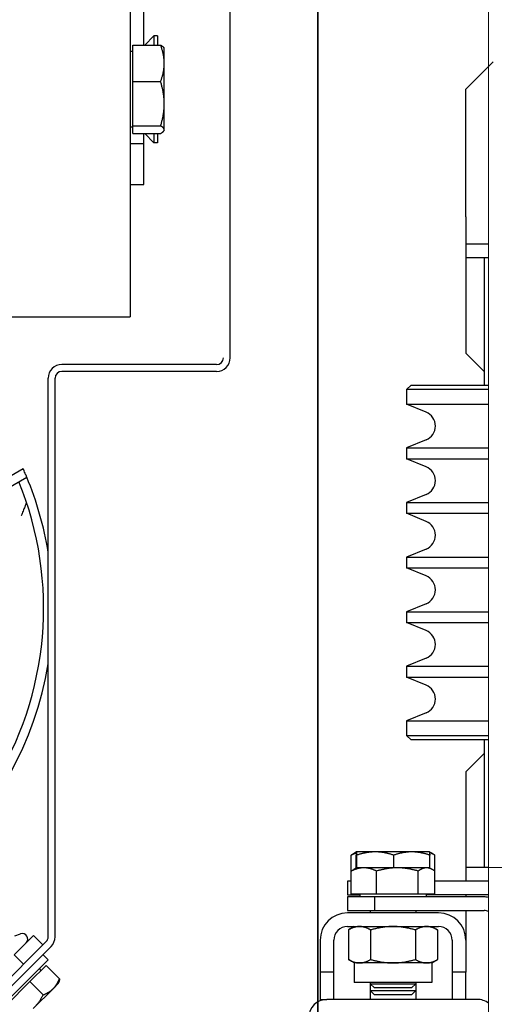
# Model space of a CAD drawing. Header units: millimetres. Extents: x 49320 to 60117, y -4209 to 20568.
# Tile 296 of 479: x 52277 to 52287, y 9926 to 9948. Entities that reach past the tile are written whole.
import ezdxf

# ---------------------------------------------------------------- set-up
doc = ezdxf.new("R2010")
doc.units = ezdxf.units.MM
doc.linetypes.add('Kropki i Kreski', pattern=[72, 36, -18, 0, -18])
doc.layers.add('_AA PROJ.warstwy', color=7, linetype='Continuous', lineweight=18, true_color=0x0000f0)
doc.layers.add('_AA przekroje', color=7, linetype='Continuous', lineweight=40)
doc.layers.add('_mt_wymiary konstr', color=3, linetype='Continuous')
doc.layers.add('ARCATA', color=4, linetype='Continuous')
doc.styles.add('100', font='romans.shx', dxfattribs={"width": 0.65, "height": 18})
doc.dimstyles.new('k100', dxfattribs={"dimtxt": 18, "dimasz": 7, "dimexe": 10, "dimexo": 20, "dimgap": 4, "dimtad": 1, "dimdec": 1, "dimrnd": 0.5, "dimzin": 9, "dimdsep": 46, "dimtxsty": 'Standard', "dimcen": 12.534, "dimclrd": 256, "dimclre": 256, "dimclrt": 7, "dimadec": 0, "dimazin": 0, "dimtfac": 1, "dimtdec": 1, "dimtmove": 2, "dimatfit": 3, "dimfxl": 30, "dimfxlon": 1, "dimtolj": 1, "dimtzin": 0, "dimarcsym": 0})

# ---------------------------------------------------------------- blocks, each defined once
blk = doc.blocks.new('WINDA 2 DZ')
at = {"layer": '_AA PROJ.warstwy', "color": 5, "true_color": 0x1414ff}
blk.add_line((49, 186), (49, 38), dxfattribs=at)
at = {"layer": '_AA PROJ.warstwy', "color": 5, "ltscale": 5, "true_color": 0x1414ff}
blk.add_line((164, 112), (49, 112), dxfattribs=at)
at = {"layer": 'ARCATA', "color": 5, "true_color": 0x1414ff}
for p, q in [((43.325, 123.2), (43.325, 171.1)), ((41.125, 164.1), (41.125, 124.1)), ((41.425, 130.072), (41.425, 130.986)), ((41.447, 130.072), (41.649, 130.274)), ((41.649, 130.274), (41.649, 130.072)), ((41.725, 130.274), (41.649, 130.274)), ((41.725, 130.274), (41.725, 130.072)), ((41.185, 130.072), (41.795, 130.072)), ((41.185, 129.268), (41.185, 130.072)), ((41.185, 129.932), (41.125, 129.932)), ((41.875, 130), (41.868, 130.012)), ((41.875, 129.67), (41.875, 130)), ((41.875, 128.782), (41.875, 129.67)), ((48.5, 129.1), (49.1, 129.7)), ((41.185, 128.296), (41.185, 129.268)), ((41.185, 129.268), (41.795, 129.268)), ((48.5, 126.3), (48.5, 129.1)), ((41.875, 128.212), (41.875, 128.782)), ((41.185, 128.269), (41.125, 128.269)), ((41.185, 128.128), (41.185, 128.296)), ((41.185, 128.296), (41.795, 128.296)), ((41.185, 128.128), (41.795, 128.128)), ((41.425, 127.899), (41.425, 128.128)), ((41.447, 128.128), (41.649, 127.926)), ((41.649, 128.128), (41.649, 127.926)), ((41.725, 128.128), (41.725, 127.926)), ((41.875, 128.2), (41.868, 128.188)), ((41.875, 128.2), (41.875, 128.212)), ((41.425, 127.899), (41.125, 127.899)), ((41.425, 127.007), (41.425, 127.899)), ((41.725, 127.926), (41.649, 127.926)), ((41.125, 127.007), (41.425, 127.007)), ((48.5, 126.3), (48.5, 125.7)), ((49, 125.7), (48.5, 125.7)), ((48.5, 125.7), (48.5, 125.4)), ((48.5, 125.4), (49, 125.4)), ((48.5, 125.4), (48.5, 123.3)), ((48.9, 125.4), (48.9, 122.6)), ((37.545, 124.1), (40.525, 124.1)), ((40.525, 124.1), (41.125, 124.1)), ((48.9, 122.9), (48.5, 123.3)), ((43.025, 123.05), (39.625, 123.05)), ((39.325, 110.474), (39.325, 122.75)), ((39.475, 110.474), (39.475, 122.75)), ((43.025, 122.9), (39.625, 122.9)), ((47.3, 122.6), (47.2, 122.5)), ((49, 122.5), (47.2, 122.5)), ((47.2, 122.5), (47.2, 122.181)), ((47.3, 122.6), (49, 122.6)), ((47.2, 122.181), (49, 122.181)), ((47.626, 122.005), (47.2, 122.181)), ((47.626, 121.395), (47.2, 121.219)), ((47.2, 121.219), (47.2, 120.981)), ((47.2, 121.219), (49, 121.219)), ((47.2, 120.981), (49, 120.981)), ((47.626, 120.805), (47.2, 120.981)), ((38.777, 120.761), (37.777, 120.184)), ((38.01, 120.087), (38.856, 120.576)), ((47.626, 120.195), (47.2, 120.019)), ((47.2, 120.019), (49, 120.019)), ((47.2, 120.019), (47.2, 119.781)), ((47.626, 119.605), (47.2, 119.781)), ((47.2, 119.781), (49, 119.781)), ((47.626, 118.995), (47.2, 118.819)), ((47.2, 118.819), (49, 118.819)), ((47.2, 118.819), (47.2, 118.581)), ((47.2, 118.581), (49, 118.581)), ((47.626, 118.405), (47.2, 118.581)), ((47.626, 117.795), (47.2, 117.619)), ((47.2, 117.619), (47.2, 117.381)), ((47.2, 117.619), (49, 117.619)), ((47.2, 117.381), (49, 117.381)), ((47.626, 117.205), (47.2, 117.381)), ((47.626, 116.595), (47.2, 116.419)), ((47.2, 116.419), (49, 116.419)), ((47.2, 116.419), (47.2, 116.181)), ((47.626, 116.005), (47.2, 116.181)), ((47.2, 116.181), (49, 116.181)), ((47.626, 115.395), (47.2, 115.219)), ((47.2, 115.219), (49, 115.219)), ((47.2, 115.219), (47.2, 114.9)), ((47.2, 114.9), (49, 114.9)), ((47.3, 114.8), (47.2, 114.9)), ((49, 114.8), (47.3, 114.8)), ((48.9, 114.8), (48.9, 112)), ((48.5, 114.1), (48.9, 114.5)), ((48.5, 114.1), (48.5, 112)), ((46.1, 112.34), (46.03, 112.3)), ((46.1, 112.34), (46.1, 112.34)), ((46.511, 112.34), (46.1, 112.34)), ((46.1, 112.34), (46.1, 112.34)), ((47.311, 112.34), (46.511, 112.34)), ((47.7, 112.34), (47.311, 112.34)), ((47.7, 112.34), (47.77, 112.3)), ((47.7, 112.34), (47.7, 112.34)), ((45.983, 111.919), (45.983, 112.269)), ((46.093, 111.986), (46.093, 112.269)), ((46.107, 111.99), (46.107, 112.269)), ((46.915, 111.99), (46.915, 112.269)), ((47.707, 111.986), (47.707, 112.269)), ((47.817, 111.919), (47.817, 112.269)), ((45.983, 111.41), (45.983, 111.919)), ((46.1, 111.99), (46.03, 111.95)), ((46.26, 111.99), (46.1, 111.99)), ((46.996, 111.99), (46.26, 111.99)), ((46.538, 111.41), (46.538, 111.919)), ((47.636, 111.99), (46.996, 111.99)), ((47.455, 111.41), (47.455, 111.919)), ((47.7, 111.99), (47.636, 111.99)), ((47.7, 111.99), (47.77, 111.95)), ((47.817, 111.41), (47.817, 111.919)), ((49, 112), (48.5, 112)), ((48.5, 112), (48.5, 111.7)), ((45.9, 111.7), (45.9, 111.4)), ((45.983, 111.7), (45.9, 111.7)), ((49, 111.7), (47.817, 111.7)), ((45.9, 111.4), (46.169, 111.4)), ((46.5, 111.35), (45.9, 111.35)), ((45.9, 111.35), (45.9, 111.05)), ((46.538, 111.41), (45.983, 111.41)), ((46.169, 111.41), (46.169, 111.35)), ((46.5, 111.05), (46.5, 111.35)), ((48.9, 111.35), (46.5, 111.35)), ((47.455, 111.41), (46.538, 111.41)), ((47.817, 111.41), (47.455, 111.41)), ((47.632, 111.41), (47.632, 111.35)), ((49, 111.4), (47.632, 111.4)), ((48.5, 111.4), (48.5, 111.35)), ((45.9, 111.05), (46.5, 111.05)), ((46.4, 111.05), (46.4, 111)), ((46.5, 111.05), (48.9, 111.05)), ((47.4, 111.05), (47.4, 111)), ((48.5, 111.05), (48.5, 110.4)), ((47.9, 111), (45.9, 111)), ((45.9, 110.7), (47.9, 110.7)), ((46.05, 110.7), (45.919, 110.624)), ((45.919, 110.624), (45.919, 109.976)), ((46.409, 110.624), (46.409, 109.976)), ((47.391, 110.624), (47.391, 109.976)), ((47.75, 110.7), (47.881, 110.624)), ((47.881, 110.624), (47.881, 109.976)), ((37.46, 108.547), (39.281, 110.368)), ((39.001, 110.501), (38.577, 110.076)), ((38.596, 110.495), (38.716, 110.539)), ((39.207, 110.295), (39.001, 110.501)), ((45.3, 110.4), (45.3, 109.7)), ((45.6, 109.7), (45.6, 110.4)), ((48.2, 110.4), (48.2, 109.7)), ((48.5, 110.4), (48.5, 109.7)), ((37.566, 108.441), (39.387, 110.262)), ((39.321, 109.969), (38.118, 108.767)), ((38.577, 110.076), (38.783, 109.87)), ((39.207, 110.082), (39.321, 109.969)), ((46.05, 109.9), (45.919, 109.976)), ((47.75, 109.9), (47.881, 109.976)), ((38.925, 109.489), (39.281, 109.845)), ((39.173, 109.737), (39.131, 109.779)), ((39.281, 109.845), (39.572, 109.553)), ((46.164, 109.9), (46.05, 109.9)), ((46.05, 109.9), (46.05, 109.47)), ((46.9, 109.9), (46.164, 109.9)), ((47.636, 109.9), (46.9, 109.9)), ((47.75, 109.9), (47.636, 109.9)), ((47.75, 109.9), (47.75, 109.47)), ((45.3, 109.7), (45.3, 109.1)), ((45.6, 109.7), (45.3, 109.7)), ((45.6, 109.1), (45.6, 109.7)), ((48.2, 109.7), (48.2, 109.1)), ((48.5, 109.7), (48.2, 109.7)), ((48.5, 109.1), (48.5, 109.7)), ((38.406, 108.97), (38.925, 109.489)), ((38.925, 109.489), (39.216, 109.197)), ((38.998, 108.897), (39.435, 109.334)), ((39.435, 109.334), (39.554, 109.453)), ((39.554, 109.453), (39.564, 109.49)), ((47.75, 109.47), (46.05, 109.47)), ((46.4, 109.47), (46.4, 109.442)), ((46.4, 109.442), (47.4, 109.442)), ((46.492, 109.35), (46.4, 109.442)), ((46.4, 109.442), (46.4, 109.292)), ((46.4, 109.292), (46.4, 109.1)), ((46.4, 109.292), (47.4, 109.292)), ((46.492, 109.2), (46.4, 109.292)), ((47.308, 109.35), (46.492, 109.35)), ((47.308, 109.35), (47.4, 109.442)), ((47.308, 109.2), (47.4, 109.292)), ((47.4, 109.47), (47.4, 109.442)), ((47.4, 109.442), (47.4, 109.292)), ((47.4, 109.292), (47.4, 109.1)), ((45.3, 109.1), (45.3, 109.071)), ((45.3, 109.1), (45.45, 109.1)), ((48.75, 109.1), (45.45, 109.1)), ((47.308, 109.2), (46.492, 109.2))]:
    blk.add_line(p, q, dxfattribs=at)
for centre, radius, start, end in [((43.025, 123.2), 0.15, 270, 0), ((43.025, 123.2), 0.3, 270, 0), ((39.625, 122.75), 0.3, 90, 180), ((39.625, 122.75), 0.15, 90, 180), ((47.5, 121.7), 0.33, 292.5, 67.5), ((31.875, 117.7), 7.55, 23.5358, 23.9175), ((47.5, 120.5), 0.33, 292.5, 67.5), ((31.875, 117.7), 7.55, 9.3357, 22.3888), ((31.875, 117.7), 7.35, 273.5187, 22.1717), ((47.5, 119.3), 0.33, 292.5, 67.5), ((47.5, 118.1), 0.33, 292.5, 67.5), ((47.5, 116.9), 0.33, 292.5, 67.5), ((31.875, 117.7), 7.55, 273.417, 350.6643), ((47.5, 115.7), 0.33, 292.5, 67.5), ((48.9, 110.75), 0.6, 80.4059, 90), ((48.9, 110.75), 0.3, 70.5288, 90), ((45.9, 110.4), 0.6, 90, 180), ((47.9, 110.4), 0.6, 0, 90), ((45.9, 110.4), 0.3, 90, 180), ((47.9, 110.4), 0.3, 0, 90), ((38.757, 110.426), 0.12, 315, 110), ((39.175, 110.474), 0.15, 315, 0), ((39.175, 110.474), 0.3, 315, 0), ((45.45, 108.7), 0.4, 90, 180), ((48.75, 108.7), 0.4, 51.3178, 90)]:
    blk.add_arc(centre, radius, start, end, dxfattribs=at)
for points, weights in [([(41.795, 130.072), (41.852, 130.04), (41.868, 130.012)], [1, 1.02672726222, 1.01581261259]), ([(41.875, 129.67), (41.875, 129.857), (41.795, 130.072)], [1, 1.0379548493, 1]), ([(41.795, 129.268), (41.875, 129.483), (41.875, 129.67)], [1, 1.0379548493, 1]), ([(41.875, 128.782), (41.875, 129.007), (41.795, 129.268)], [1, 1.0379548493, 1]), ([(41.795, 128.296), (41.875, 128.556), (41.875, 128.782)], [1, 1.0379548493, 1]), ([(41.875, 128.212), (41.875, 128.251), (41.795, 128.296)], [1, 1.0379548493, 1]), ([(41.795, 128.128), (41.875, 128.173), (41.875, 128.212)], [1, 1.0379548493, 1]), ([(46.096, 112.314), (46.042, 112.297), (45.983, 112.269)], [1.01801164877, 1.01469631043, 1]), ([(46.1, 112.34), (46.097, 112.34), (46.093, 112.269)], [1, 1.0379548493, 1]), ([(46.107, 112.269), (46.103, 112.34), (46.1, 112.34)], [1, 1.0379548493, 1]), ([(46.511, 112.34), (46.324, 112.34), (46.107, 112.269)], [1, 1.0379548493, 1]), ([(46.915, 112.269), (46.698, 112.34), (46.511, 112.34)], [1, 1.0379548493, 1]), ([(47.311, 112.34), (47.127, 112.34), (46.915, 112.269)], [1, 1.0379548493, 1]), ([(47.707, 112.269), (47.495, 112.34), (47.311, 112.34)], [1, 1.0379548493, 1]), ([(47.7, 112.34), (47.703, 112.338), (47.707, 112.269)], [1.0020851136, 1.03688196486, 1]), ([(47.817, 112.269), (47.756, 112.313), (47.703, 112.33)], [1, 1.02341796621, 1.01793837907]), ([(45.983, 112.269), (46.007, 112.287), (46.03, 112.3)], [1, 1.00929809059, 1.01404053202]), ([(46.26, 111.99), (46.132, 111.99), (45.983, 111.919)], [1, 1.0379548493, 1]), ([(45.983, 111.919), (46.007, 111.937), (46.03, 111.95)], [1, 1.00929809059, 1.01404053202]), ([(46.538, 111.919), (46.389, 111.99), (46.26, 111.99)], [1, 1.0379548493, 1]), ([(46.996, 111.99), (46.784, 111.99), (46.538, 111.919)], [1, 1.0379548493, 1]), ([(47.455, 111.919), (47.209, 111.99), (46.996, 111.99)], [1, 1.0379548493, 1]), ([(47.636, 111.99), (47.552, 111.99), (47.455, 111.919)], [1, 1.0379548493, 1]), ([(47.817, 111.919), (47.72, 111.99), (47.636, 111.99)], [1, 1.0379548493, 1]), ([(46.164, 110.7), (46.05, 110.7), (45.919, 110.624)], [1, 1.0379548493, 1]), ([(46.409, 110.624), (46.278, 110.7), (46.164, 110.7)], [1, 1.0379548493, 1]), ([(46.9, 110.7), (46.672, 110.7), (46.409, 110.624)], [1, 1.0379548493, 1]), ([(47.391, 110.624), (47.128, 110.7), (46.9, 110.7)], [1, 1.0379548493, 1]), ([(47.636, 110.7), (47.522, 110.7), (47.391, 110.624)], [1, 1.0379548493, 1]), ([(47.881, 110.624), (47.75, 110.7), (47.636, 110.7)], [1, 1.0379548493, 1]), ([(45.919, 109.976), (46.05, 109.9), (46.164, 109.9)], [1, 1.0379548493, 1]), ([(46.164, 109.9), (46.278, 109.9), (46.409, 109.976)], [1, 1.0379548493, 1]), ([(46.409, 109.976), (46.672, 109.9), (46.9, 109.9)], [1, 1.0379548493, 1]), ([(46.9, 109.9), (47.128, 109.9), (47.391, 109.976)], [1, 1.0379548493, 1]), ([(47.391, 109.976), (47.522, 109.9), (47.636, 109.9)], [1, 1.0379548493, 1]), ([(47.636, 109.9), (47.75, 109.9), (47.881, 109.976)], [1, 1.0379548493, 1]), ([(39.435, 109.334), (39.518, 109.417), (39.572, 109.553)], [1, 1.0379548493, 1]), ([(39.572, 109.553), (39.571, 109.517), (39.564, 109.49)], [1, 1.01604503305, 1.01852431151]), ([(39.216, 109.197), (39.352, 109.252), (39.435, 109.334)], [1, 1.0379548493, 1]), ([(38.998, 108.897), (39.118, 109.017), (39.216, 109.197)], [1, 1.0379548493, 1])]:
    blk.add_rational_spline(points, weights, degree=2, dxfattribs=at)
for points, knots in [([(38.856, 120.576), (38.856, 120.576), (38.854, 120.579), (38.849, 120.594), (38.844, 120.604), (38.834, 120.629), (38.827, 120.645), (38.812, 120.679), (38.804, 120.698), (38.797, 120.715)], [0.4534849, 0.4534849, 0.4534849, 0.4534849, 0.5100874, 0.5100874, 0.5666899, 0.5666899, 0.6235138, 0.6235138, 0.6803377, 0.6803377, 0.6803377, 0.6803377]), ([(38.848, 120.021), (38.847, 120.02), (38.846, 120.017), (38.842, 120.007), (38.838, 119.997), (38.827, 119.967), (38.819, 119.945), (38.799, 119.894), (38.787, 119.863), (38.761, 119.797), (38.747, 119.761), (38.733, 119.725), (38.732, 119.725), (38.732, 119.725)], [-0.3929848, -0.3929848, -0.3929848, -0.3929848, -0.3634424, -0.3634424, -0.3037069, -0.3037069, -0.2187944, -0.2187944, -0.1139393, -0.1139393, 0, 0, 0.0010215, 0.0010215, 0.0010215, 0.0010215])]:
    blk.add_open_spline(points, degree=3, knots=knots, dxfattribs=at)
blk.add_open_spline([(38.848, 120.021), (38.848, 120.022), (38.848, 120.023), (38.848, 120.024)], degree=3, dxfattribs=at)
blk = doc.blocks.new('G$C0D909F68')
at = {"layer": '_AA przekroje', "color": 7, "linetype": 'Kropki i Kreski', "lineweight": 35, "ltscale": 2}
blk.add_line((0, -2025.892), (0, 0), dxfattribs=at)
blk = doc.blocks.new('*D1601')
at = {"layer": '_mt_wymiary konstr', "lineweight": -2, "ltscale": 0.8}
for p, q in [((52263.322, 10026.387), (52264.076, 10026.387)), ((52274.076, 9839.387), (52274.076, 10019.387)), ((52256.293, 9832.387), (52264.076, 9832.387))]:
    blk.add_line(p, q, dxfattribs=at)
at = {"layer": '_mt_wymiary konstr'}
for points in [[(52275.243, 10019.387), (52272.91, 10019.387), (52274.076, 10026.387)], [(52272.91, 9839.387), (52275.243, 9839.387), (52274.076, 9832.387)]]:
    blk.add_solid(points, dxfattribs=at)
at = {"layer": 'Defpoints', "color": 0}
for p in [(52274.076, 10026.387), (52283.322, 10026.387), (52276.293, 9832.387)]:
    blk.add_point(p, dxfattribs=at)
at = {"layer": '_mt_wymiary konstr', "color": 7, "insert": (52261.076, 9929.387), "char_height": 18, "attachment_point": 5, "rotation": 90, "style": '100'}
blk.add_mtext('\\A1;194', dxfattribs=at)

msp = doc.modelspace()

# ---------------------------------------------------------------- block references
at = {"layer": '_AA PROJ.warstwy', "ltscale": 3}
msp.add_blockref('WINDA 2 DZ', (52238.076, 9817.387), dxfattribs=at)
at = {"layer": '_AA przekroje'}
msp.add_blockref('G$C0D909F68', (52283.322, 10472.856), dxfattribs=at)

# ---------------------------------------------------------------- dimensions: what is measured, and where the dimension line sits
at = {"layer": '_mt_wymiary konstr', "ltscale": 0.8}
dim = msp.add_linear_dim(base=(52274.076, 10026.387), p1=(52276.293, 9832.387), p2=(52283.322, 10026.387), angle=90, dimstyle='k100', override={"dimtxsty": '100'}, dxfattribs=at)
dim.commit()
dim.dimension.update_dxf_attribs({"geometry": '*D1601', "text_midpoint": (52261.076, 9929.387)})

doc.saveas('drawing.dxf')
